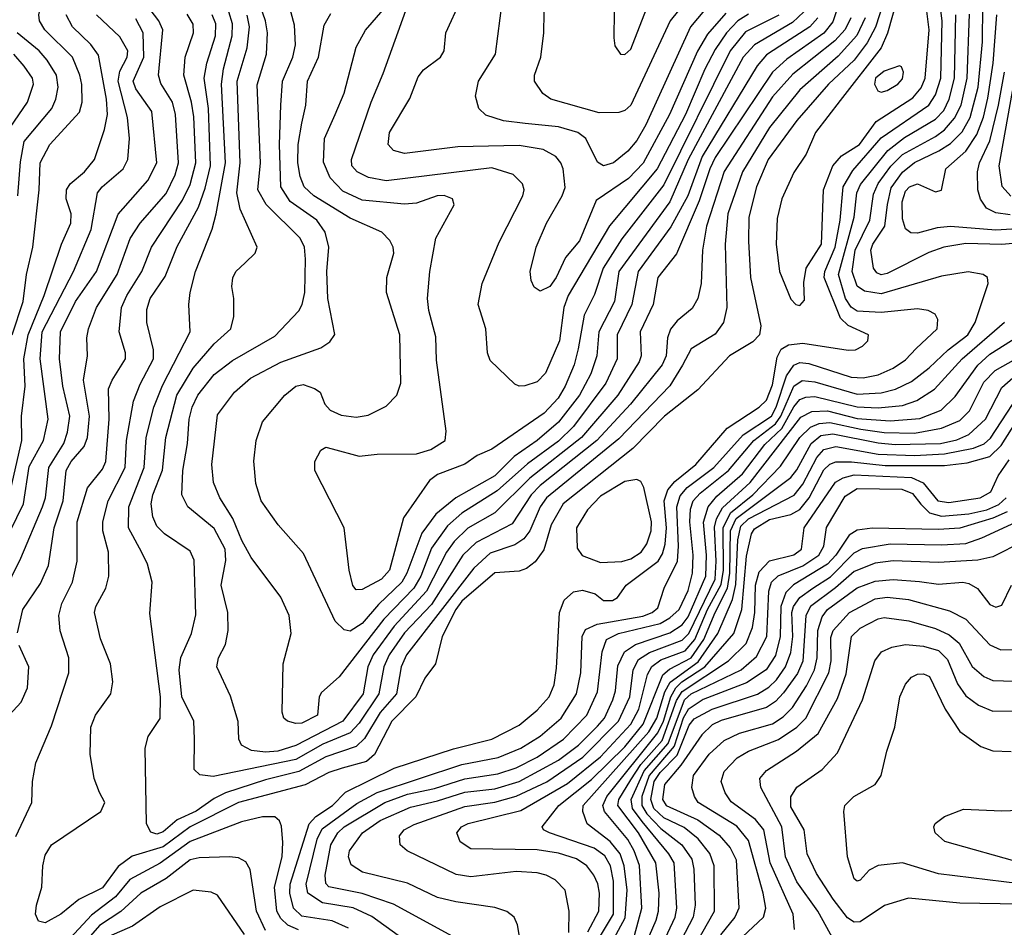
# Model space of a CAD drawing. Extents: x 997026 to 1115308, y 536381 to 619039.
# Tile 353 of 484: x 1032670 to 1035933, y 604912 to 607919. Entities that reach past the tile are written whole.
import ezdxf

# ---------------------------------------------------------------- set-up
doc = ezdxf.new("R2010")
doc.units = 0

msp = doc.modelspace()

# ---------------------------------------------------------------- linework, layer by layer
at = {"layer": '0CON20XD'}
for points in [[(1032645.2, 606875), (1032681.8, 606985), (1032692.5, 607075), (1032713.8, 607165), (1032734.5, 607355), (1032738.3, 607445), (1032770.3, 607505), (1032867.9, 607612.1), (1032877.1, 607645), (1032875.7, 607704.3), (1032869.6, 607735), (1032844.8, 607795), (1032753.1, 607885), (1032735.2, 607915), (1032733.3, 607935), (1032744.4, 607985), (1032794.2, 608075), (1032819.1, 608145), (1032823, 608225), (1032809.2, 608275), (1032751.9, 608365), (1032743.9, 608445), (1032666.3, 608555)], [(1035085, 607937.3), (1035049.7, 607915), (1035012.4, 607875), (1034975, 607820.4), (1034940.4, 607755), (1034876, 607605), (1034782.9, 607425), (1034624.4, 607235.6), (1034487.5, 607005), (1034473.6, 606965), (1034458.5, 606855), (1034412.7, 606747.3), (1034385, 606718.5), (1034343.8, 606706.2), (1034325, 606704.5), (1034310.8, 606710.8), (1034229.5, 606789.5), (1034220.5, 606815), (1034214.5, 606895), (1034189.5, 606975), (1034202.5, 607045), (1034258.5, 607181.5), (1034337.5, 607335), (1034341.8, 607355), (1034336.2, 607375), (1034305.3, 607405.3), (1034235, 607428.2), (1033885, 607384.8), (1033825.8, 607395.8), (1033788, 607415), (1033770.8, 607435), (1033769.5, 607455), (1033835, 607645.6), (1033875, 607740.5), (1033989.7, 608060.3)], [(1034881.1, 607985), (1034825.6, 607915), (1034694.8, 607635.2), (1034675, 607617.9), (1034655, 607610.8), (1034590.6, 607610.6), (1034430, 607655), (1034403.8, 607673.8), (1034375.6, 607715), (1034376.4, 607735), (1034397.1, 607795), (1034406.9, 607875), (1034410.6, 608075)], [(1032662.4, 605887.6), (1032680.5, 605965), (1032739, 606051), (1032765, 606110.8), (1032784.1, 606235), (1032813.7, 606325), (1032823.9, 606425), (1032840.4, 606455), (1032883.3, 606505), (1032894.8, 606535), (1032901.3, 606605), (1032881.6, 606725), (1032894.7, 606805), (1032892.4, 606865), (1032898.1, 606895), (1032924.3, 606965), (1032992.7, 607075), (1033036.5, 607193.5), (1033069.5, 607245), (1033155, 607343.1), (1033184.9, 607405.1), (1033196.1, 607445), (1033186.8, 607605), (1033175.9, 607645), (1033137.8, 607707.8), (1033130.2, 607735), (1033144, 607885), (1033131.5, 607915), (1033070.9, 607995)], [(1035545, 608014.2), (1035506.2, 607893.8), (1035478.5, 607841.5), (1035435, 607784.5), (1035350.8, 607705), (1035244.9, 607585.1), (1035150.7, 607455), (1035112.2, 607365), (1035086.8, 607265), (1035084.8, 607185), (1035091.6, 607065), (1035126, 606905), (1035121.8, 606875), (1035099, 606851), (1035022.5, 606805), (1034917.7, 606692.3), (1034807.2, 606605), (1034701.5, 606498.5), (1034471.5, 606315), (1034431.1, 606245), (1034407.4, 606162.6), (1034377.8, 606122.2), (1034349, 606101), (1034325, 606091.8), (1034245, 606086), (1034135, 605991.9), (1034114.9, 605965), (1034070, 605875), (1034048, 605785), (1034012.8, 605737.2), (1033982.6, 605675), (1033903.3, 605595), (1033845.9, 605484.1), (1033818.8, 605461.2), (1033738.6, 605438.6), (1033694.6, 605425), (1033615.9, 605384.1), (1033395, 605325.4), (1033234.8, 605245), (1033145, 605178.2), (1033042.5, 605147.5), (1032996.3, 605113.7), (1032945, 605043), (1032865.9, 605004.1), (1032806.7, 604955), (1032755, 604926.2), (1032732.1, 604932.1), (1032722.7, 604955), (1032725.4, 604985), (1032743.1, 605045), (1032746.7, 605115), (1032755, 605150.8), (1032775.7, 605185), (1032939.2, 605295), (1032951.9, 605325), (1032935, 605358), (1032917.3, 605405), (1032903.8, 605485), (1032905.5, 605575), (1032920.9, 605615), (1032971.9, 605685), (1032978.2, 605725), (1032970.8, 605785), (1032937.4, 605867.4), (1032918.2, 605955), (1032922.5, 605975), (1032956, 606035), (1032965.3, 606075), (1032963.8, 606155), (1032945.7, 606225), (1032945.7, 606255), (1032963.3, 606325), (1033019.8, 606435), (1033024.5, 606525), (1033047.6, 606655), (1033068.8, 606711.2), (1033113.9, 606795), (1033113.8, 606825), (1033091.8, 606915), (1033090.9, 606959.1), (1033102, 606995), (1033152.4, 607067.6), (1033192.4, 607167.6), (1033262.1, 607297.9), (1033285, 607360), (1033302.6, 607435), (1033295.9, 607625), (1033281.7, 607725), (1033290.3, 607775), (1033318.9, 607865), (1033319.7, 607905), (1033308.4, 607935)], [(1035389.4, 607985), (1035365, 607911.4), (1035335, 607874.3), (1035212.2, 607787.8), (1035165, 607744.4), (1034975, 607461.9), (1034957, 607425), (1034921.9, 607318.1), (1034846.8, 607143.2), (1034784.8, 607065), (1034769.6, 606975), (1034725.7, 606885), (1034730, 606805), (1034723.1, 606785), (1034652.2, 606675), (1034531.5, 606535), (1034360.4, 606399.6), (1034244.9, 606285.1), (1034155.5, 606234.5), (1034109.6, 606190.4), (1034084, 606155), (1034018.6, 606025), (1033911, 605909), (1033841, 605815), (1033823.3, 605775), (1033808.5, 605685), (1033740.4, 605595), (1033585, 605514.3), (1033525, 605495.9), (1033485, 605492.4), (1033437.8, 605497.8), (1033405.4, 605515), (1033395.9, 605535), (1033393.6, 605593.6), (1033368.1, 605678.1), (1033323.5, 605775), (1033328.9, 605805), (1033351.7, 605848.3), (1033360.9, 605895), (1033360, 605955), (1033338.2, 606045), (1033352.6, 606127.4), (1033350.6, 606165), (1033315, 606233.4), (1033227.5, 606305), (1033207.5, 606345), (1033210.2, 606425), (1033226.5, 606515), (1033231.1, 606595), (1033241.1, 606635), (1033260, 606675), (1033315, 606743.2), (1033375, 606790), (1033515, 606870), (1033595.5, 606954.5), (1033606.1, 606975), (1033614.4, 607015), (1033616.6, 607125), (1033614, 607165), (1033599.3, 607195), (1033486.5, 607306.5), (1033459.6, 607355), (1033467.7, 607445), (1033457.2, 607702.8), (1033487.5, 607805), (1033490.8, 607875), (1033484.2, 607915), (1033456.6, 607995)], [(1035315.1, 607924.9), (1035288.8, 607895), (1035188.9, 607831.1), (1035145, 607802), (1035114.3, 607765.7), (1034932, 607465), (1034884, 607335), (1034828.1, 607231.9), (1034719.2, 607085), (1034698.4, 606975), (1034649.5, 606875), (1034650.2, 606795), (1034612.8, 606715), (1034505, 606571.3), (1034455, 606522.6), (1034352.3, 606447.7), (1034251.9, 606358.1), (1034135, 606283.6), (1034088.2, 606241.8), (1034035, 606167.8), (1033999.2, 606075), (1033976.4, 606035), (1033876.8, 605933.2), (1033728.8, 605741.2), (1033670.2, 605689.8), (1033662.2, 605675), (1033656.4, 605615), (1033605, 605588.3), (1033585, 605586.8), (1033557.1, 605595), (1033545.6, 605605), (1033539.5, 605625), (1033542.7, 605785), (1033569.5, 605885), (1033563.5, 605945), (1033535.3, 606005.3), (1033437, 606137), (1033406.3, 606193.7), (1033376.2, 606266.2), (1033333.6, 606335), (1033312.8, 606385), (1033306.9, 606445), (1033325, 606610), (1033382.3, 606685), (1033435, 606731.4), (1033535, 606784.3), (1033668.5, 606831.5), (1033698.3, 606851.7), (1033713.9, 606876.1), (1033691.6, 606995), (1033687.8, 607085), (1033694.1, 607165), (1033682.5, 607215), (1033654.7, 607255), (1033566.4, 607316.4), (1033535.5, 607365), (1033531, 607505), (1033535.6, 607635.6), (1033540.4, 607715), (1033575.2, 607795), (1033583.8, 607835), (1033581, 607901), (1033555.6, 607995)], [(1033759.5, 604909.5), (1033705, 604932.8), (1033605, 604948.4), (1033577.7, 604975), (1033565.6, 605025), (1033566.6, 605055), (1033629, 605255), (1033651, 605279), (1033707, 605315), (1033750.2, 605359.8), (1033910.6, 605439.4), (1034107.1, 605502.9), (1034234.4, 605535), (1034325, 605581.6), (1034385, 605631.6), (1034424.2, 605675), (1034440.7, 605715), (1034449.2, 605770.8), (1034459, 605955), (1034473.9, 605996.1), (1034505, 606022.8), (1034535, 606028.9), (1034576.7, 606016.7), (1034605, 605994.3), (1034635, 605994.3), (1034651.2, 606005), (1034679.4, 606045), (1034785.3, 606124.7), (1034800.6, 606149.4), (1034808.9, 606181.1), (1034813.3, 606235), (1034805.8, 606324.2), (1034818.3, 606361.7), (1034840.8, 606389.2), (1034910.4, 606445), (1035014.1, 606565.9), (1035120.9, 606635), (1035145, 606658.2), (1035165, 606708.5), (1035179.7, 606800.3), (1035193.3, 606826.7), (1035218, 606842), (1035265, 606846.8), (1035415, 606823.8), (1035440, 606825), (1035462.6, 606837.4), (1035480.6, 606855), (1035483.1, 606875), (1035415.9, 606905.9), (1035389.7, 606929.7), (1035335.4, 607065), (1035337.7, 607085), (1035372.6, 607165), (1035388.6, 607255), (1035398.9, 607365), (1035431.4, 607418.6), (1035525, 607526.8), (1035683, 607635), (1035705, 607669.3), (1035722.7, 607725), (1035727.2, 607915), (1035718.7, 607975)], [(1035010.2, 607939.8), (1034949.2, 607870.8), (1034915.8, 607814.2), (1034823.2, 607605), (1034736.2, 607443.8), (1034687.2, 607392.8), (1034580.7, 607319.3), (1034525, 607186.2), (1034479.1, 607130.9), (1034447.7, 607065), (1034426.8, 607035), (1034395, 607018.9), (1034375, 607032.5), (1034364.6, 607055), (1034362, 607085), (1034381.8, 607165), (1034416.1, 607245), (1034468.2, 607335), (1034477.6, 607362.4), (1034471.5, 607425), (1034463.8, 607445), (1034446.2, 607465), (1034405, 607488.6), (1034325, 607502.4), (1034122.3, 607497.7), (1033945.4, 607475.4), (1033908.8, 607485), (1033891.1, 607505), (1033895.5, 607545), (1033962.5, 607657.5), (1033990.7, 607729.3), (1034007.8, 607752.2), (1034064.2, 607795), (1034076.9, 607815), (1034082.2, 607875), (1034132.1, 607985)], [(1034939.8, 607950.2), (1034892.9, 607895), (1034745, 607570), (1034715, 607518.8), (1034685, 607483.3), (1034637.5, 607445), (1034604.4, 607434.4), (1034585, 607446.5), (1034546.5, 607525), (1034519.6, 607545), (1034455, 607563.8), (1034345, 607574.5), (1034273.3, 607583.3), (1034215, 607602.3), (1034191.5, 607625), (1034180, 607665), (1034190, 607715), (1034246.9, 607805), (1034270, 607985)], [(1035576.5, 607985), (1035546.2, 607873.8), (1035524.7, 607825.3), (1035388.5, 607651.5), (1035307.5, 607545), (1035276.4, 607473.6), (1035235, 607412.5), (1035196.1, 607325), (1035180.5, 607259.5), (1035176.8, 607175), (1035188.2, 607085), (1035225, 606992.9), (1035242, 606975), (1035255, 606971.4)], [(1035985, 607179.6), (1035925, 607173.5), (1035805, 607177.6), (1035732.9, 607165), (1035683.1, 607146.9), (1035545, 607077.5), (1035525, 607073.6), (1035510.1, 607080.1), (1035499.1, 607095), (1035491, 607155), (1035497.7, 607175), (1035536.4, 607235), (1035546.1, 607306.1), (1035558, 607362), (1035595, 607413.9), (1035635, 607445.4), (1035716.1, 607483.9), (1035755, 607509), (1035792.8, 607547.2), (1035819.5, 607595), (1035845.9, 607695), (1035860.1, 607845), (1035861.7, 607965)], [(1032571.4, 606088.6), (1032682.6, 606315), (1032701.7, 606438.3), (1032748.5, 606525), (1032764.8, 606595), (1032737.4, 606795), (1032744.7, 606885), (1032848.1, 607085), (1032906.7, 607223.3), (1032927.9, 607345), (1032942.8, 607365), (1033013.4, 607425), (1033027.9, 607455), (1033033.5, 607525), (1033027.2, 607595), (1032996.2, 607715), (1033001.5, 607748.5), (1033026, 607795), (1033028.7, 607815), (1033001.8, 607861.8), (1032924.9, 607934.9)], [(1032640.6, 606365), (1032677, 606525), (1032676.5, 606605), (1032687.8, 606705), (1032683.8, 606795), (1032698.4, 606875), (1032750.9, 607005), (1032808.1, 607175), (1032839.5, 607245), (1032840.3, 607275), (1032824.2, 607325), (1032825.3, 607355), (1032837.3, 607375), (1032884.7, 607415), (1032917.6, 607455), (1032951.6, 607555), (1032961.1, 607605), (1032958.1, 607655), (1032931.5, 607801.5), (1032906, 607836), (1032845, 607895.3), (1032823.9, 607935)], [(1032657, 605213), (1032710, 605325), (1032712.3, 605395), (1032723.4, 605456.6), (1032775, 605579.2), (1032832.4, 605755), (1032832.4, 605805), (1032804.3, 605894.3), (1032799.7, 605945), (1032809.5, 605985), (1032845.2, 606055), (1032860.2, 606125), (1032860.8, 606255), (1032895, 606368.1), (1032945, 606429.6), (1032955.6, 606455), (1032966.2, 606595), (1032964.8, 606695.2), (1032976.4, 606725), (1033020.8, 606795), (1033020.8, 606815), (1033000.2, 606885), (1033006.9, 606965), (1033024.8, 607005), (1033075.2, 607085), (1033106.5, 607165), (1033209.6, 607320.4), (1033235, 607373.1), (1033253.6, 607445), (1033246.6, 607596.6), (1033239.9, 607645), (1033214, 607735), (1033218.3, 607795), (1033246.4, 607875), (1033245, 607904), (1033225, 607937.4)], [(1035472.2, 607925), (1035444, 607866), (1035381.8, 607798.2), (1035255, 607686.8), (1035155, 607562), (1035065.5, 607415), (1035016.5, 607275), (1035008.3, 607175), (1035012.9, 606965), (1035002.8, 606915), (1034975, 606876.7), (1034895, 606828.2), (1034865.9, 606774.1), (1034824, 606706), (1034655, 606530.3), (1034415.8, 606335), (1034395.1, 606305), (1034360.3, 606225), (1034341, 606199), (1034311, 606179), (1034229.2, 606150.8), (1034175, 606101.3), (1033951.6, 605815), (1033934, 605775), (1033919.1, 605685), (1033865, 605623.5), (1033812.4, 605537.6), (1033785, 605510.3), (1033685, 605476.8), (1033595, 605428), (1033485, 605400.8), (1033352.5, 605357.5), (1033315, 605339.1), (1033255, 605296.2), (1033192.4, 605267.6), (1033145, 605227.7), (1033125, 605220.9), (1033105, 605227), (1033090.5, 605255), (1033085.3, 605505), (1033096.2, 605543.8), (1033135, 605604), (1033137.2, 605675), (1033101.7, 605951.7), (1033108.5, 606055), (1033093.2, 606115), (1033075, 606153.3), (1033030.7, 606235), (1033031.6, 606305), (1033083, 606435), (1033088.9, 606535), (1033114.1, 606635), (1033143.6, 606706.4), (1033235.3, 606885), (1033230, 606975), (1033235.4, 607015.4), (1033252.4, 607085), (1033307.5, 607225), (1033321, 607275), (1033351.8, 607445), (1033338.5, 607705), (1033345.9, 607755.9), (1033374.6, 607865), (1033375.4, 607905), (1033363.2, 607945)], [(1035424.6, 607925), (1035405, 607886.5), (1035371.1, 607848.9), (1035232.3, 607737.7), (1035165, 607662.6), (1035005, 607415.9), (1034946.1, 607235), (1034932.9, 607155), (1034928.4, 607045), (1034917.7, 606995), (1034898.5, 606961.5), (1034848.9, 606921.1), (1034826.7, 606893.3), (1034817.1, 606865), (1034812.5, 606805), (1034799.1, 606775), (1034694.2, 606645), (1034582.7, 606525), (1034395, 606375.4), (1034365.2, 606344.8), (1034301.7, 606248.3), (1034183.1, 606186.9), (1034138.3, 606145), (1034035, 605980.8), (1033945, 605887), (1033894.9, 605815), (1033876.5, 605775), (1033860.7, 605685), (1033795, 605587.7), (1033765, 605556.6), (1033675, 605518.8), (1033585, 605467.4), (1033311.2, 605411.2), (1033266.8, 605416.8), (1033248, 605435), (1033249.5, 605535), (1033247.3, 605595), (1033207.1, 605675), (1033198.8, 605765), (1033204, 605806), (1033238.9, 605885), (1033253.2, 605946.8), (1033248.5, 606128.5), (1033235, 606157.5), (1033150.4, 606215), (1033125, 606240.4), (1033111.2, 606271.2), (1033105.2, 606315.2), (1033110.7, 606345), (1033143.3, 606426.7), (1033154.2, 606535), (1033190.7, 606675), (1033245, 606764.7), (1033314.7, 606845), (1033370, 606895), (1033379.5, 606935), (1033379.5, 606995), (1033372.5, 607035), (1033376.3, 607063.7), (1033386.7, 607085), (1033417, 607113), (1033450.6, 607145), (1033456.7, 607165), (1033400.7, 607290.7), (1033389.3, 607345), (1033401, 607445), (1033390.9, 607715), (1033424.2, 607825), (1033431.9, 607895), (1033423.3, 607933.3)], [(1035268.5, 607945), (1035230.9, 607909.1), (1035105, 607835.5), (1035067.7, 607795), (1034884.7, 607455), (1034824.6, 607315), (1034656, 607085), (1034640.9, 606985), (1034589.4, 606885), (1034582.6, 606805), (1034563.2, 606745), (1034525, 606674.8), (1034455.2, 606584.8), (1034384.4, 606525), (1034308.5, 606471.5), (1034245, 606407.3), (1034114.9, 606335.1), (1034049, 606281), (1034002.3, 606217.7), (1033953.4, 606085), (1033936.3, 606055), (1033858.7, 605981.3), (1033805, 605918.3), (1033765, 605892.8), (1033745, 605896.9), (1033715.8, 605925.8), (1033610.6, 606150.6), (1033526.5, 606245), (1033470.4, 606325), (1033452.5, 606382.5), (1033446.4, 606456.4), (1033453.5, 606525), (1033475, 606586.9), (1033548.6, 606675), (1033585, 606704.6), (1033609.8, 606709.8), (1033647.4, 606697.4), (1033665.7, 606685), (1033681.4, 606645), (1033699.2, 606625), (1033735, 606608), (1033785, 606601.4), (1033825, 606608.4), (1033885, 606638), (1033920.3, 606675), (1033933.2, 606715), (1033930.2, 606875), (1033885.4, 607015), (1033886.9, 607065), (1033909.6, 607145), (1033908.2, 607165), (1033897, 607187), (1033870.6, 607215), (1033765, 607260.7), (1033644.7, 607335), (1033612.3, 607365), (1033599, 607399), (1033591.8, 607445), (1033592.8, 607505), (1033604.5, 607575.5), (1033617.7, 607635), (1033623.9, 607715), (1033660.6, 607795), (1033679.5, 607900.5), (1033701.1, 607938.9)], [(1033924.7, 604885), (1033837.4, 604947.4), (1033775, 604976.2), (1033673, 604993), (1033624.8, 605025), (1033619.3, 605055), (1033656.3, 605203.7), (1033672, 605238), (1033787.8, 605322.2), (1033855, 605358.2), (1034135, 605450.7), (1034255.5, 605474.5), (1034330.9, 605505), (1034394.7, 605545), (1034463.9, 605605), (1034515.6, 605685), (1034529.3, 605755), (1034533.6, 605875), (1034545, 605898.4), (1034583.5, 605916.5), (1034735, 605942.9), (1034765.8, 605955), (1034785, 605970.6), (1034805.8, 606035), (1034849.6, 606125), (1034853.3, 606175), (1034848.2, 606305), (1034858.3, 606341.7), (1034881.5, 606368.5), (1034969.8, 606435), (1035067, 606543), (1035161.1, 606605), (1035177.2, 606635), (1035211.6, 606738.5), (1035235, 606774.1), (1035255, 606782.6), (1035285, 606780.1), (1035425, 606734.2), (1035465, 606732.5), (1035515, 606742), (1035565, 606764.4), (1035605, 606792.2), (1035641, 606829), (1035710, 606895), (1035712.2, 606925), (1035703.6, 606943.6), (1035680, 606955), (1035645, 606961.1), (1035525, 606948.1), (1035445, 606953.1), (1035425, 606966.7), (1035406.6, 606995), (1035383.1, 607075), (1035434.8, 607264.8), (1035443.6, 607345), (1035456.8, 607373.2), (1035546.7, 607485), (1035601.6, 607528.4), (1035705, 607588.8), (1035731.9, 607618.1), (1035750.2, 607655), (1035767.4, 607725), (1035771.7, 607935)], [(1035185.9, 607934.1), (1035075, 607877.9), (1035024.3, 607815), (1034805, 607371.1), (1034665, 607193), (1034603, 607095), (1034575, 607008.1), (1034540.2, 606939.8), (1034521.2, 606828.8), (1034507.3, 606775), (1034478.1, 606705), (1034454.5, 606665), (1034408.2, 606615), (1034235, 606496.2), (1034185.6, 606474.4), (1034145, 606446), (1034055, 606411.9), (1034027.7, 606392.3), (1033941.8, 606268.2), (1033895, 606094.7), (1033869.2, 606065), (1033805, 606031.5), (1033785, 606030), (1033773.9, 606043.9), (1033761.5, 606095), (1033745.5, 606235.5), (1033648, 606425), (1033648, 606455), (1033667.7, 606492.3), (1033685, 606502), (1033705, 606497.1), (1033795, 606472.5), (1033855, 606479.4), (1033985, 606480), (1034032.5, 606495), (1034080, 606525), (1034083.3, 606555), (1034050.8, 606790.8), (1034048.5, 606868.5), (1034025.3, 606955), (1034021.3, 606995), (1034029.7, 607085), (1034049.1, 607195), (1034110, 607305), (1034103.8, 607325), (1034076.2, 607336.2), (1034053.3, 607335), (1033985, 607310.4), (1033945, 607307.5), (1033805, 607321.2), (1033740.5, 607350.5), (1033698.4, 607395), (1033676.8, 607446.8), (1033680, 607525), (1033715.7, 607604.3), (1033745.4, 607675), (1033785, 607827.5), (1033815.9, 607884.1), (1033875, 607951.2)], [(1034118, 604875), (1033908.7, 604988.7), (1033804.4, 605024.4), (1033695, 605045.9), (1033685, 605057.1), (1033682.1, 605085), (1033701.1, 605185), (1033724.5, 605225), (1033745.2, 605245), (1033879.5, 605325), (1033955, 605353.2), (1034045, 605372.1), (1034145, 605403.5), (1034255, 605419.9), (1034315, 605439.7), (1034385.3, 605475.3), (1034471.6, 605535), (1034549.7, 605615), (1034585, 605691.9), (1034599.7, 605825), (1034614.2, 605865), (1034654.5, 605885), (1034792, 605918), (1034825, 605937), (1034855.4, 605965), (1034885, 606027.2), (1034900.1, 606085), (1034901.4, 606145), (1034890.2, 606255), (1034892.9, 606297.1), (1034902.2, 606325), (1034925, 606350.1), (1035019.1, 606425), (1035103.3, 606525), (1035175, 606579.5), (1035192.6, 606605), (1035235, 606704.1), (1035263.2, 606723.2), (1035305, 606719.3), (1035445, 606677.9), (1035525, 606682.4), (1035572.5, 606695), (1035625, 606720.2), (1035683.8, 606765), (1035746.5, 606825), (1035812.3, 606875), (1035836, 606915), (1035879.2, 607045), (1035876.7, 607065), (1035863.3, 607075), (1035813, 607083), (1035725, 607069), (1035525, 607010.3), (1035469, 607019), (1035445, 607036), (1035429.1, 607085), (1035438.9, 607155), (1035486.9, 607255), (1035499, 607341), (1035515, 607375.6), (1035556.9, 607433.1), (1035595, 607471.9), (1035705, 607531.5), (1035735, 607554.2), (1035767.5, 607592.5), (1035789.8, 607635), (1035809.4, 607725), (1035817.1, 607937.1)], [(1034639.5, 607945), (1034639.1, 607859.1), (1034642.4, 607832.4), (1034661.2, 607805), (1034675, 607803.1), (1034695, 607820.8), (1034747.3, 607955)], [(1035255, 606971.4), (1035270.3, 606989.7), (1035268.4, 607048.4), (1035275.7, 607095), (1035327, 607175), (1035334.1, 607355), (1035364.7, 607435), (1035392.9, 607467.1), (1035453.2, 607505), (1035508.4, 607581.6), (1035630.1, 607659.9), (1035657, 607693), (1035670.7, 607725), (1035683.3, 607885), (1035675.5, 607955.5)], [(1035975, 607225.3), (1035905, 607221), (1035755, 607233.4), (1035710.6, 607229.4), (1035645, 607211.6), (1035622.8, 607212.8), (1035605, 607225.5), (1035595, 607258.8), (1035594.1, 607315), (1035605, 607350.7), (1035618.2, 607365), (1035645, 607375.2), (1035705, 607348.6), (1035725, 607354.2), (1035739.3, 607425), (1035805, 607482.8), (1035841.6, 607538.4), (1035863.9, 607596.1), (1035878.7, 607658.7), (1035896.4, 607775), (1035908.4, 607935)], [(1032584.3, 605955), (1032673.4, 606135), (1032745.5, 606305), (1032755.2, 606335), (1032766.4, 606435), (1032815.9, 606515), (1032828.3, 606551.7), (1032836.5, 606605), (1032813.3, 606705), (1032801.9, 606795), (1032805.6, 606885), (1032855.2, 606985), (1032924.1, 607085), (1032996, 607274), (1033095, 607386.1), (1033124, 607445), (1033108.1, 607615), (1033055, 607689.3), (1033046.6, 607715), (1033081.5, 607795), (1033079, 607875), (1033055, 607921.6)], [(1032663.9, 607335), (1032672.3, 607447.7), (1032685.4, 607514.6), (1032776.7, 607625), (1032789.8, 607655), (1032797.2, 607695), (1032792, 607735), (1032761.1, 607785), (1032734.3, 607815), (1032662, 607875)], [(1035954.2, 607334.2), (1035925.7, 607365.7), (1035915.5, 607435), (1035928.9, 607508.9), (1035992.9, 607865)], [(1032638.3, 607561.7), (1032696.2, 607645), (1032715.7, 607705), (1032712.6, 607725), (1032685.1, 607765.1), (1032651.1, 607805)], [(1035525, 607678.8), (1035545, 607684.3), (1035580, 607705), (1035595, 607722.2), (1035598.8, 607745), (1035592.7, 607762.7), (1035585, 607765.7), (1035535, 607748.5), (1035506.5, 607725), (1035502.5, 607705), (1035513.3, 607683.3), (1035525, 607678.8)], [(1035952.7, 607272.7), (1035905, 607279), (1035874.2, 607294.2), (1035853.8, 607323.8), (1035845.2, 607355), (1035843.5, 607415), (1035850.2, 607445), (1035885, 607517.7), (1035913.3, 607635), (1035933.7, 607745)], [(1034340.4, 604795), (1034319.6, 604919.6), (1034308.6, 604945), (1034284.7, 604964.7), (1034245, 604978), (1034115, 604996.2), (1034055, 605010.7), (1033955, 605057.8), (1033805.6, 605095), (1033768.8, 605118.8), (1033760, 605145), (1033763.2, 605165), (1033806.2, 605225), (1033865, 605266.2), (1033965, 605310.1), (1034055, 605330.5), (1034145, 605359.7), (1034245, 605371.1), (1034325.6, 605394.4), (1034455, 605465.4), (1034521.3, 605515), (1034585, 605578.3), (1034607.7, 605605), (1034636, 605665), (1034644.3, 605695), (1034652, 605778), (1034674, 605825), (1034710.9, 605849.1), (1034825, 605887.7), (1034865, 605913.8), (1034885, 605940), (1034943.8, 606075), (1034946.2, 606145), (1034936.5, 606253.5), (1034952, 606305), (1034980, 606340), (1035065, 606414.6), (1035138.8, 606511.2), (1035195.4, 606564.6), (1035235, 606635.8), (1035255, 606660), (1035275, 606668.5), (1035305, 606670), (1035445, 606635.7), (1035515, 606632.4), (1035595, 606640.6), (1035643.2, 606656.8), (1035701.8, 606695), (1035793.3, 606795), (1035933.3, 606916.7)], [(1034489.4, 604895), (1034491.3, 604965), (1034477.7, 605035), (1034445, 605068.7), (1034415, 605084.7), (1034385, 605091.9), (1034315, 605096.5), (1034165, 605078.7), (1034116.8, 605086.8), (1033954.2, 605165), (1033931.4, 605185), (1033928.5, 605215), (1033943.6, 605235), (1033977.2, 605252.8), (1034145, 605311.9), (1034245, 605326.2), (1034315, 605345.8), (1034416.4, 605393.6), (1034536.3, 605475), (1034654.9, 605595), (1034692.3, 605675), (1034702.8, 605765), (1034720.9, 605799.1), (1034757.2, 605822.8), (1034865, 605863.2), (1034887.4, 605885), (1034974.2, 606065), (1034978.3, 606125), (1034972.8, 606237.2), (1034979.1, 606265), (1034999, 606301), (1035090.5, 606385), (1035258.1, 606601.9), (1035295, 606621.2), (1035346.7, 606623.3), (1035445, 606597.8), (1035555, 606589.2), (1035652.5, 606597.5), (1035723.4, 606625), (1035770.2, 606669.8), (1035845.5, 606774.5), (1035885, 606810.2), (1035998.1, 606881.9)], [(1034585, 604867.2), (1034637.3, 604955), (1034637.7, 605065), (1034627.3, 605115), (1034608.6, 605148.6), (1034573.7, 605173.7), (1034425.6, 605225), (1034405.6, 605235), (1034401.5, 605245), (1034456.1, 605315), (1034565, 605401.9), (1034675, 605509.9), (1034736.6, 605585), (1034801.3, 605748.7), (1034822.9, 605767.1), (1034895, 605804.7), (1034937.5, 605865), (1034974.3, 605955), (1035015.8, 606035), (1035023.3, 606085), (1035025.5, 606225), (1035044.2, 606265.8), (1035225, 606402.1), (1035245, 606427.3), (1035292.9, 606515), (1035325, 606540.8), (1035365, 606546.5), (1035515, 606516.4), (1035570.9, 606510.9), (1035721.4, 606515), (1035775, 606526.4), (1035815, 606544.5), (1035870, 606595), (1035925, 606700), (1036055.1, 606815)], [(1034553.1, 604896.9), (1034588.7, 604965), (1034591.3, 605025), (1034586.3, 605056.3), (1034572.9, 605085), (1034549.4, 605115), (1034515, 605138.9), (1034455, 605157.8), (1034385, 605168.7), (1034165, 605171.3), (1034130, 605195), (1034118.5, 605225), (1034134.6, 605245), (1034155.8, 605255.8), (1034331, 605299), (1034485, 605388.5), (1034595, 605476.8), (1034695.5, 605585), (1034721.4, 605635), (1034750.4, 605749.6), (1034764.6, 605775.4), (1034795, 605798.4), (1034875, 605827.4), (1034907.5, 605865), (1034949, 605965), (1034995, 606047.4), (1035002, 606095), (1035001.1, 606235), (1035025.5, 606284.5), (1035099.8, 606345), (1035190.9, 606439.1), (1035255.4, 606535), (1035290.8, 606569.2), (1035318.8, 606581.2), (1035355, 606584.2), (1035457.9, 606562.1), (1035535, 606551.5), (1035635, 606549.1), (1035725, 606564.9), (1035785, 606590.5), (1035817.6, 606622.4), (1035865, 606718), (1035903, 606757), (1035970.7, 606795)], [(1034617.8, 604835), (1034677, 604943), (1034682.7, 605035), (1034673.5, 605115), (1034659.9, 605155), (1034626.3, 605196.3), (1034550.5, 605255), (1034536.3, 605295), (1034537.2, 605315), (1034755, 605559.4), (1034781.4, 605605), (1034808.2, 605691.8), (1034826, 605724), (1034918.8, 605791.2), (1034983.6, 605885), (1035032, 605998), (1035042.8, 606047.2), (1035049.9, 606195), (1035059.6, 606240.4), (1035085, 606265.1), (1035236.1, 606343.9), (1035265, 606379.6), (1035311.5, 606468.5), (1035335, 606494.8), (1035375, 606505.1), (1035515, 606479.6), (1035635, 606475.4), (1035735, 606480.4), (1035830.8, 606499.2), (1035866.3, 606513.7), (1035887.6, 606532.4), (1036013.7, 606726.3)], [(1034707.1, 604885), (1034731.6, 604975), (1034723.4, 605116.6), (1034706.6, 605165), (1034685, 605203), (1034608.5, 605295), (1034602.3, 605315), (1034615.8, 605345), (1034785, 605555.9), (1034803.8, 605595), (1034828, 605675), (1034844.5, 605705), (1034864.7, 605725.3), (1034940.3, 605775), (1035036.9, 605885), (1035063.6, 605965), (1035078.2, 606141.8), (1035094.8, 606215), (1035105, 606231.6), (1035155, 606262.5), (1035225, 606279.7), (1035255, 606296.5), (1035286.7, 606335), (1035335, 606427.3), (1035355, 606446.7), (1035375, 606453.5), (1035426.2, 606453.8), (1035538.5, 606441.5), (1035735, 606441.4), (1035809.3, 606450.7), (1035885, 606471.2), (1035922.1, 606507.9), (1035977.7, 606595)], [(1034704.9, 604765.1), (1034779.7, 604935), (1034787.4, 604965), (1034788.6, 605025), (1034778.6, 605125), (1034720.8, 605225), (1034652.7, 605315), (1034656, 605335), (1034695, 605400.3), (1034728.5, 605451.5), (1034799, 605531), (1034847, 605663), (1034865, 605693.6), (1035019.4, 605795), (1035077.5, 605852.5), (1035098.7, 605905), (1035106.2, 605955), (1035108.1, 606045), (1035120.4, 606089.6), (1035155, 606125.9), (1035235, 606146.3), (1035260.5, 606165), (1035270, 606235), (1035373.3, 606386.7), (1035398.7, 606401.3), (1035435, 606410.4), (1035625, 606401.8), (1035664.5, 606384.5), (1035712.3, 606325), (1035748.7, 606318.7), (1035852.5, 606335), (1035888.6, 606355), (1035912.9, 606407.1), (1035949.4, 606460.6)], [(1034595, 606120.2), (1034665, 606123.5), (1034695, 606132.4), (1034729, 606155), (1034748.2, 606181.8), (1034763, 606225), (1034764, 606255), (1034738.7, 606368.7), (1034728.8, 606388.8), (1034715.4, 606395.4), (1034675, 606388.8), (1034595, 606340.7), (1034551.8, 606295), (1034515.2, 606235), (1034517.6, 606167.6), (1034533.5, 606143.5), (1034595, 606120.2)], [(1034729, 604705), (1034841.8, 604945), (1034847.6, 604975), (1034838.6, 605125), (1034821.6, 605155), (1034732.8, 605262.8), (1034700.5, 605305), (1034696.7, 605335), (1034739.7, 605430.3), (1034818.9, 605521.1), (1034873.6, 605665), (1034895, 605685.4), (1035061.4, 605765), (1035111.4, 605808.6), (1035145.6, 605875), (1035152.2, 606025), (1035161, 606055), (1035183.5, 606076.5), (1035265, 606109.1), (1035318.1, 606145), (1035334.5, 606175), (1035344, 606236), (1035405, 606340.6), (1035445, 606365.6), (1035593.3, 606363.3), (1035628.6, 606348.6), (1035656.2, 606313.8), (1035684.7, 606284.7), (1035725, 606273.6), (1035815, 606282), (1035875.1, 606294.9), (1035915, 606312.6), (1035938.5, 606335)], [(1035942.2, 606287.8), (1035895, 606266.8), (1035785, 606234.4), (1035715, 606229.9), (1035495, 606234.4), (1035445, 606227), (1035419.1, 606210.9), (1035374.9, 606145), (1035347.1, 606115), (1035234.1, 606045.9), (1035208.7, 606021.3), (1035191.8, 605975), (1035190.4, 605875), (1035175, 605811.8), (1035144, 605765), (1035078.2, 605721.8), (1034935, 605666.4), (1034885, 605633.7), (1034868.6, 605605), (1034838.5, 605511.5), (1034755.6, 605415), (1034732, 605345), (1034731.3, 605315), (1034748.3, 605288.3), (1034795, 605239.1), (1034864.1, 605185), (1034897.4, 605137.4), (1034904.2, 605105), (1034908.9, 604985), (1034902.1, 604945), (1034807.4, 604765)], [(1034912, 604858), (1034972.4, 604965), (1034971, 605115), (1034956.8, 605156.8), (1034918.7, 605205), (1034872.4, 605242.3), (1034805, 605274.3), (1034771.2, 605305), (1034761, 605335), (1034773.1, 605395), (1034791.9, 605425), (1034848.4, 605481.6), (1034889, 605581), (1034905, 605603), (1034965, 605634.7), (1035115.3, 605684.7), (1035152.9, 605707.1), (1035178.1, 605731.9), (1035207.7, 605775), (1035225, 605822.5), (1035232.2, 605875), (1035229.1, 605955), (1035234.4, 605975), (1035255.7, 606004.3), (1035298.1, 606035), (1035356.7, 606073.3), (1035435, 606151.9), (1035463, 606167), (1035555, 606182.1), (1035725, 606179.1), (1035805, 606183.8), (1035858.4, 606201.6), (1035985, 606260.5)], [(1035995, 606190), (1035895, 606139.5), (1035845, 606128.1), (1035715, 606120.2), (1035565, 606126.1), (1035505, 606118.7), (1035435, 606090.9), (1035373.6, 606036.4), (1035290.3, 605975), (1035275.1, 605944.9), (1035265, 605793.8), (1035247.4, 605752.6), (1035201.5, 605688.5), (1035175, 605659.8), (1035145, 605640.4), (1034995, 605597.4), (1034965, 605582.1), (1034931, 605549), (1034861.4, 605448.6), (1034806.7, 605385), (1034800.6, 605335), (1034812.6, 605315), (1034917.7, 605267.7), (1034987.6, 605217.6)], [(1035065, 604880.5), (1035135.2, 604945), (1035142.5, 604975), (1035133.5, 605025), (1035085, 605199.3), (1035046.5, 605246.5), (1034918.8, 605325), (1034905.7, 605345), (1034897.1, 605375), (1034903.1, 605415), (1034954.5, 605485.5), (1035005, 605530.8), (1035055, 605555.2), (1035165, 605586.1), (1035200.5, 605609.5), (1035230.5, 605639.5), (1035277.9, 605712.1), (1035303.4, 605765), (1035312.2, 605805), (1035314.5, 605895.5), (1035329.1, 605940.9), (1035347.4, 605965), (1035445, 606036.4), (1035505, 606058.6), (1035564.5, 606064.5), (1035652.1, 606057.9), (1035715, 606049.1), (1035795, 606055.2), (1035815, 606051.1), (1035843.9, 606033.9), (1035885, 605981.4), (1035905, 605972.9), (1035925, 605978.8), (1035956.4, 606045)], [(1035237.3, 604905), (1035233.3, 604955), (1035157.3, 605125), (1035135.9, 605235), (1035108.6, 605268.6), (1035027.6, 605327.6), (1035007.5, 605357.5), (1034994.1, 605395), (1035005, 605427.9), (1035047.2, 605472.8), (1035085, 605495.2), (1035185, 605534.2), (1035245.5, 605574.5), (1035274.9, 605605.1), (1035351.9, 605755), (1035359.6, 605795), (1035358.4, 605871.6), (1035365.5, 605895), (1035420, 605955), (1035505, 605999.9), (1035545, 606005.7), (1035615, 605997.7), (1035750.8, 605960.8), (1035805, 605932.6), (1035885, 605847.8), (1035921.5, 605831.5), (1035997.8, 605832.2)], [(1035392.9, 604822.9), (1035314.4, 604965), (1035245, 605062.9), (1035207.4, 605145), (1035196, 605245), (1035126.1, 605375), (1035122.5, 605405), (1035145, 605430.9), (1035244.3, 605495.7), (1035315.7, 605554.3), (1035380.5, 605669.5), (1035408.7, 605751.3), (1035426.1, 605875), (1035455, 605902.6), (1035515, 605934.3), (1035535, 605938.4), (1035617, 605927), (1035705, 605901.3), (1035750.5, 605880.5), (1035783.1, 605853.1), (1035825.8, 605775.8), (1035865, 605742.9), (1035895, 605729.5), (1035965, 605726.9)], [(1032620.6, 605599.4), (1032675, 605657.8), (1032696, 605705), (1032700.4, 605775), (1032668.4, 605845)], [(1035985, 604988.2), (1035785, 604992), (1035615, 605008.4), (1035535.6, 604984.4), (1035455, 604930.5), (1035435, 604928.4), (1035413.7, 604943.7), (1035365.7, 605005), (1035310.5, 605090.5), (1035279.2, 605155), (1035269.2, 605235), (1035225, 605310.5), (1035225.5, 605344.5), (1035245, 605376), (1035329.6, 605435), (1035379.6, 605490.4), (1035463.2, 605665), (1035503.7, 605795), (1035525.6, 605825), (1035559.8, 605840.2), (1035605, 605848.3), (1035665, 605843.1), (1035715, 605829.2), (1035745, 605799.3), (1035778.1, 605718.1), (1035805, 605678.8), (1035847.6, 605647.6), (1035895, 605628.2), (1035995, 605629.5)], [(1035985, 605055.5), (1035715, 605089.4), (1035595, 605125.4), (1035515, 605117.1), (1035485, 605100.8), (1035455, 605068), (1035445, 605064.2), (1035435, 605072), (1035412.9, 605145), (1035401.1, 605295), (1035404.4, 605315), (1035434.3, 605345), (1035504.6, 605385.4), (1035525.3, 605414.7), (1035543.5, 605495), (1035570.4, 605575), (1035587.1, 605675), (1035605, 605717.5), (1035625, 605740), (1035645, 605750.6), (1035665, 605751.9), (1035685, 605742.5), (1035736.5, 605635), (1035785, 605560.5), (1035855, 605511.3), (1035895, 605496.6), (1035955.5, 605494.5)], [(1035995, 605123.5), (1035736, 605196), (1035703.3, 605225), (1035698.9, 605245), (1035703.9, 605256.1), (1035735, 605278.9), (1035797.2, 605302.8), (1035925, 605297.8), (1036245, 605309.7)], [(1033593.5, 604903.5), (1033558.8, 604918.8), (1033535, 604941.1), (1033522.7, 604965), (1033514.9, 605045), (1033539.5, 605145), (1033542.3, 605192.3), (1033537.2, 605247.2), (1033530.5, 605265), (1033515, 605277.3), (1033475, 605277.5), (1033405, 605261.6), (1033235, 605196.2), (1033135, 605123.8), (1033035, 605070), (1032987.2, 605012.8), (1032907.5, 604952.5), (1032808.9, 604845)], [(1034987.6, 605217.6), (1035024.4, 605175), (1035044.4, 605135), (1035052.6, 604975), (1035039.8, 604945), (1034992.8, 604887.2)], [(1033485, 604900.9), (1033454.4, 604965), (1033433.5, 605103.5), (1033419.1, 605129.1), (1033395, 605142.1), (1033365.3, 605145.3), (1033265, 605142.5), (1033235, 605135.5), (1033155, 605073.4), (1033071.8, 605025), (1033005.5, 604964.5), (1032935, 604917.8), (1032897.4, 604875)], [(1033415, 604888), (1033325, 605018.5), (1033305, 605028.8), (1033245, 605034.6), (1033135, 604980.2), (1033044.1, 604915.9), (1032965, 604881.3)]]:
    msp.add_lwpolyline(points, dxfattribs=at)

doc.saveas('drawing.dxf')
